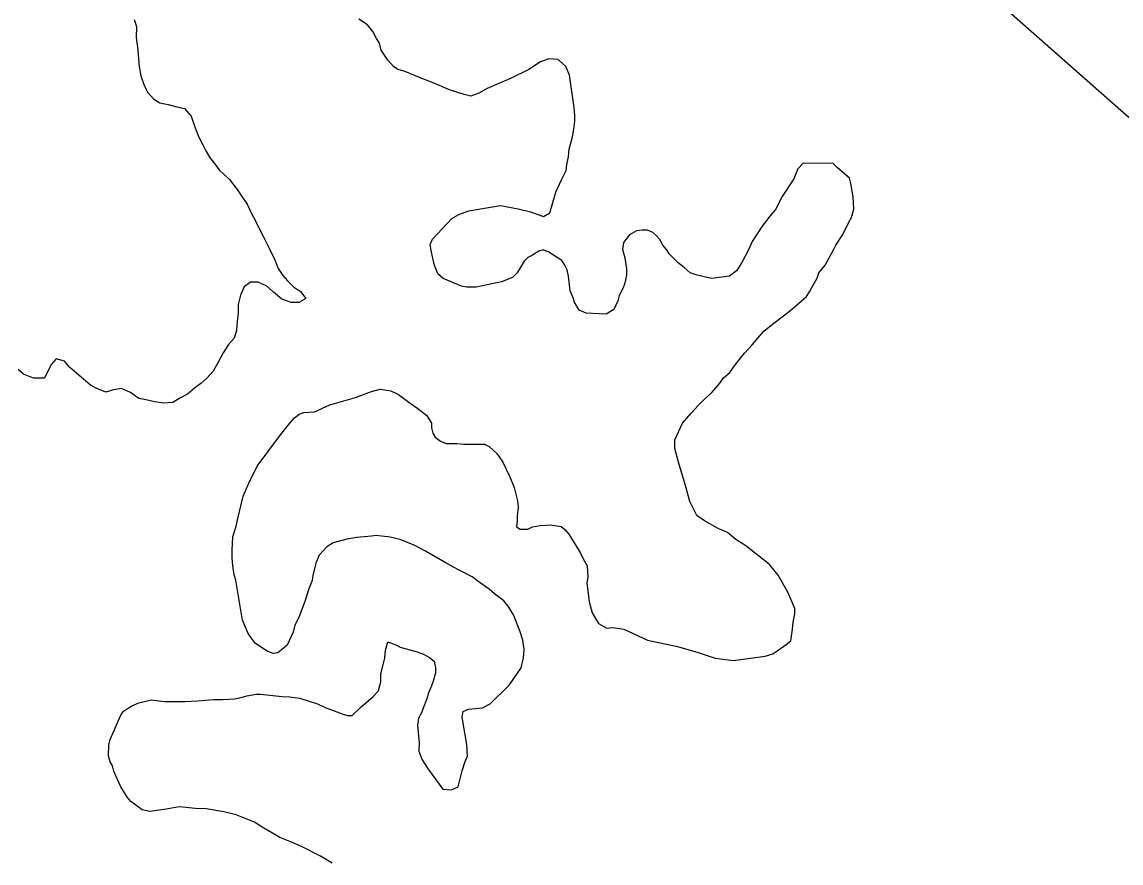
# Model space of a CAD drawing. Extents: x 3245246 to 3283090, y 806824 to 832173.
# Drawn here: x 3267247.3 to 3267744.4, y 816858.5 to 817238.8 of the extents above; entities that cross this region are included whole.
import ezdxf

# ---------------------------------------------------------------- set-up
doc = ezdxf.new("R2010")
doc.units = 0
for name, color, linetype in [('V-ROAD-CNTR', 7, 'Continuous'), ('V-SITE-VEGE', 7, 'Continuous'), ('V-TOPO-MINR', 7, 'Continuous'), ('V-TOPO-SHOR', 7, 'Continuous')]:
    doc.layers.add(name, color=color, linetype=linetype)

msp = doc.modelspace()

# ---------------------------------------------------------------- linework, layer by layer
at = {"layer": 'V-ROAD-CNTR'}
msp.add_spline([(3265843.13, 823432.94), (3265858.98, 823417.12), (3265884.36, 823393.48), (3265921.56, 823385.9), (3265988.57, 823351.07), (3266047.21, 823332.33), (3266110.89, 823317.69), (3266174.63, 823302.49), (3266237.94, 823256.14), (3266318.96, 823213.69), (3266446.25, 823144.04), (3266598.22, 823070.18), (3266698.27, 823024.21), (3266809.76, 822977.55), (3266902.83, 822954.65), (3266981.51, 822929.37), (3267047.02, 822922.93), (3267126.67, 822926.97), (3267196.8, 822934.46), (3267240.76, 822931.16), (3267315.46, 822929.02), (3267389.48, 822902.91), (3267472.52, 822855.33), (3267548.21, 822799.11), (3267673.18, 822703.23), (3267729.53, 822659.19), (3267800.82, 822580.02), (3267841.58, 822514.78), (3267890.36, 822443.64), (3267961.46, 822390.31), (3268026.22, 822347.95), (3268097.47, 822313.66), (3268226.82, 822221.48), (3268328.91, 822136.16), (3268437.97, 822030.19), (3268539.63, 821913.73), (3268611.4, 821855.02), (3268669.68, 821832.99), (3268741.62, 821835.21), (3268780.98, 821862.31), (3268824.18, 821916.6), (3268873.06, 822006.27), (3268932.52, 822098.07), (3268972.12, 822145.49), (3269019.4, 822162.03), (3269055.98, 822158.33), (3269086.75, 822138.72), (3269215.73, 821995.56), (3269467.12, 821682.49), (3269665.02, 821425.34), (3269890.24, 821132.34), (3269935.57, 821060.84), (3269937.76, 820947.01), (3269911.92, 820878.37), (3269882.42, 820803.43), (3269850.37, 820754.68), (3269820.83, 820702.94), (3269847.45, 820661.45), (3269995.31, 820504.9), (3270135.08, 820342.32), (3270215.8, 820249.25), (3270280.88, 820161.54), (3270409.84, 819983.24), (3270585.16, 819734.7), (3270723.07, 819531.19), (3270847.77, 819342.24), (3270941.21, 819194.89), (3271024.16, 819065.03), (3271103.72, 818955.95), (3271217.86, 818809.2), (3271322.11, 818665.04), (3271450.94, 818481.15), (3271547.8, 818329.85), (3271656.16, 818158.96), (3271778.9, 817965.4), (3271939.04, 817707.54), (3272036.56, 817466.51), (3272126.72, 817285.29), (3272211.94, 817051.13), (3272318, 816867.47), (3272429.35, 816683.19), (3272508.65, 816556.22), (3272571.56, 816398.68), (3272670.41, 816197), (3272779.92, 816022.86), (3272872.13, 815803.22), (3272964.65, 815556.57)], degree=3, dxfattribs=at)
at = {"layer": 'V-SITE-VEGE'}
for p, q in [((3267403.5, 817237.62), (3267399.68, 817240.07)), ((3267405.92, 817234.47), (3267403.5, 817237.62)), ((3267407.64, 817231.32), (3267405.92, 817234.47)), ((3267409.03, 817229.22), (3267407.64, 817231.32)), ((3267409.71, 817226.09), (3267409.03, 817229.22)), ((3267412.82, 817221.54), (3267409.71, 817226.09)), ((3267485.62, 817222.2), (3267481.78, 817220.83)), ((3267489.8, 817221.83), (3267485.62, 817222.2)), ((3267415.24, 817218.74), (3267412.82, 817221.54)), ((3267417.32, 817217.34), (3267415.24, 817218.74)), ((3267420.11, 817216.63), (3267417.32, 817217.34)), ((3267476.54, 817217.37), (3267468.16, 817213.24)), ((3267481.78, 817220.83), (3267476.54, 817217.37)), ((3267493.26, 817218.68), (3267489.8, 817221.83)), ((3267494.99, 817214.84), (3267493.26, 817218.68)), ((3267427.75, 817213.45), (3267420.11, 817216.63)), ((3267434.01, 817210.98), (3267427.75, 817213.45)), ((3267468.16, 817213.24), (3267463.97, 817211.52)), ((3267497, 817200.2), (3267494.99, 817214.84)), ((3267440.61, 817208.16), (3267434.01, 817210.98)), ((3267447.22, 817206.04), (3267440.61, 817208.16)), ((3267457.68, 817208.76), (3267453.84, 817206.7)), ((3267463.97, 817211.52), (3267457.68, 817208.76)), ((3267450.35, 817205.32), (3267447.22, 817206.04)), ((3267453.84, 817206.7), (3267450.35, 817205.32)), ((3267497.33, 817196.36), (3267497, 817200.2)), ((3267496.95, 817190.44), (3267497.31, 817193.93)), ((3267497.31, 817193.93), (3267497.33, 817196.36)), ((3267496.23, 817186.96), (3267496.95, 817190.44)), ((3267494.81, 817181.4), (3267496.23, 817186.96)), ((3267493.73, 817174.44), (3267494.44, 817177.92)), ((3267494.44, 817177.92), (3267494.81, 817181.4)), ((3267493.37, 817171.65), (3267493.73, 817174.44)), ((3267598.22, 817172.49), (3267596.45, 817167.97)), ((3267600.67, 817174.92), (3267598.22, 817172.49)), ((3267614.25, 817174.85), (3267600.67, 817174.92)), ((3267615.98, 817173.1), (3267614.25, 817174.85)), ((3267621.53, 817168.19), (3267615.98, 817173.1)), ((3267488.79, 817161.93), (3267491.25, 817167.49)), ((3267491.25, 817167.49), (3267493.37, 817171.65)), ((3267596.45, 817167.97), (3267591.18, 817159.99)), ((3267622.21, 817165.75), (3267621.53, 817168.19)), ((3267623.23, 817159.82), (3267622.21, 817165.75)), ((3267485.95, 817152.54), (3267488.79, 817161.93)), ((3267591.18, 817159.99), (3267588.02, 817154.09)), ((3267623.55, 817154.25), (3267623.23, 817159.82)), ((3267444.84, 817151.71), (3267449.38, 817153.43)), ((3267449.38, 817153.43), (3267459.14, 817155.12)), ((3267459.14, 817155.12), (3267463.67, 817155.79)), ((3267463.67, 817155.79), (3267471.68, 817154.35)), ((3267471.68, 817154.35), (3267477.24, 817152.93)), ((3267477.24, 817152.93), (3267483.15, 817150.81)), ((3267483.15, 817150.81), (3267485.95, 817152.54)), ((3267588.02, 817154.09), (3267585.56, 817150.96)), ((3267622.48, 817150.42), (3267623.55, 817154.25)), ((3267432.94, 817140.63), (3267441.7, 817149.98)), ((3267441.7, 817149.98), (3267444.84, 817151.71)), ((3267585.56, 817150.96), (3267582.06, 817146.45)), ((3267618.61, 817142.78), (3267621.08, 817147.99)), ((3267621.08, 817147.99), (3267622.48, 817150.42)), ((3267522.12, 817142.59), (3267519.32, 817139.12)), ((3267525.27, 817144.32), (3267522.12, 817142.59)), ((3267527.71, 817144.65), (3267525.27, 817144.32)), ((3267530.15, 817144.64), (3267527.71, 817144.65)), ((3267532.58, 817143.58), (3267530.15, 817144.64)), ((3267534.31, 817142.18), (3267532.58, 817143.58)), ((3267582.06, 817146.45), (3267577.49, 817139.51)), ((3267615.45, 817137.92), (3267618.61, 817142.78)), ((3267431.88, 817138.19), (3267432.94, 817140.63)), ((3267432.56, 817134.71), (3267431.88, 817138.19)), ((3267519.32, 817139.12), (3267518.95, 817135.99)), ((3267535.7, 817140.43), (3267534.31, 817142.18)), ((3267537.08, 817137.98), (3267535.7, 817140.43)), ((3267538.81, 817135.89), (3267537.08, 817137.98)), ((3267577.49, 817139.51), (3267576.08, 817136.04)), ((3267614.39, 817135.83), (3267615.45, 817137.92)), ((3267433.92, 817128.78), (3267432.56, 817134.71)), ((3267478.19, 817133.42), (3267476.09, 817132.39)), ((3267480.98, 817135.15), (3267478.19, 817133.42)), ((3267483.07, 817135.83), (3267480.98, 817135.15)), ((3267485.51, 817134.77), (3267483.07, 817135.83)), ((3267491.41, 817130.91), (3267485.51, 817134.77)), ((3267518.95, 817135.99), (3267519.98, 817132.15)), ((3267540.19, 817133.79), (3267538.81, 817135.89)), ((3267544, 817129.94), (3267540.19, 817133.79)), ((3267576.08, 817136.04), (3267572.91, 817130.13)), ((3267610.52, 817128.89), (3267614.39, 817135.83)), ((3267435.3, 817124.94), (3267433.92, 817128.78)), ((3267474.34, 817130.65), (3267471.18, 817125.45)), ((3267476.09, 817132.39), (3267474.34, 817130.65)), ((3267492.79, 817128.81), (3267491.41, 817130.91)), ((3267493.82, 817126.72), (3267492.79, 817128.81)), ((3267519.98, 817132.15), (3267520.65, 817127.27)), ((3267546.77, 817127.83), (3267544, 817129.94)), ((3267549.55, 817125.38), (3267546.77, 817127.83)), ((3267572.91, 817130.13), (3267570.45, 817126.31)), ((3267607.72, 817125.42), (3267610.52, 817128.89)), ((3267437.72, 817122.84), (3267435.3, 817124.94)), ((3267446.06, 817119.31), (3267437.72, 817122.84)), ((3267469.08, 817123.36), (3267464.19, 817121.3)), ((3267471.18, 817125.45), (3267469.08, 817123.36)), ((3267494.5, 817123.93), (3267493.82, 817126.72)), ((3267495.17, 817117.3), (3267494.5, 817123.93)), ((3267520.63, 817124.49), (3267519.92, 817120.66)), ((3267520.65, 817127.27), (3267520.63, 817124.49)), ((3267552.68, 817124.32), (3267549.55, 817125.38)), ((3267557.2, 817123.25), (3267552.68, 817124.32)), ((3267559.29, 817122.89), (3267557.2, 817123.25)), ((3267564.87, 817123.56), (3267559.29, 817122.89)), ((3267567.31, 817123.89), (3267564.87, 817123.56)), ((3267570.45, 817126.31), (3267567.31, 817123.89)), ((3267604.55, 817118.82), (3267607.01, 817122.98)), ((3267607.01, 817122.98), (3267607.72, 817125.42)), ((3267448.5, 817118.95), (3267446.06, 817119.31)), ((3267452.68, 817118.92), (3267448.5, 817118.95)), ((3267464.19, 817121.3), (3267452.68, 817118.92)), ((3267519.21, 817118.57), (3267517.45, 817115.1)), ((3267519.92, 817120.66), (3267519.21, 817118.57)), ((3267603.49, 817116.73), (3267604.55, 817118.82)), ((3267496.54, 817114.16), (3267495.17, 817117.3)), ((3267497.23, 817112.07), (3267496.54, 817114.16)), ((3267516.74, 817112.66), (3267514.98, 817108.84)), ((3267517.45, 817115.1), (3267516.74, 817112.66)), ((3267596.14, 817109.46), (3267602.09, 817114.65)), ((3267602.09, 817114.65), (3267603.49, 817116.73)), ((3267499.3, 817108.58), (3267497.23, 817112.07)), ((3267502.43, 817107.17), (3267499.3, 817108.58)), ((3267514.98, 817108.84), (3267511.48, 817106.77)), ((3267592.29, 817106.34), (3267596.14, 817109.46)), ((3267508.35, 817106.79), (3267502.43, 817107.17)), ((3267511.48, 817106.77), (3267508.35, 817106.79)), ((3267586.7, 817102.19), (3267592.29, 817106.34)), ((3267577.59, 817092.83), (3267582.85, 817099.08)), ((3267582.85, 817099.08), (3267586.7, 817102.19)), ((3267574.09, 817089.02), (3267577.59, 817092.83)), ((3267569.88, 817083.82), (3267574.09, 817089.02)), ((3267567.43, 817080.35), (3267569.88, 817083.82)), ((3267562.87, 817075.5), (3267564.62, 817077.93)), ((3267564.62, 817077.93), (3267567.43, 817080.35)), ((3267405.41, 817071.8), (3267409.24, 817072.83)), ((3267409.24, 817072.83), (3267414.12, 817072.1)), ((3267559.37, 817071.33), (3267562.87, 817075.5)), ((3267386.56, 817065.63), (3267398.08, 817069.05)), ((3267398.08, 817069.05), (3267405.41, 817071.8)), ((3267414.12, 817072.1), (3267417.59, 817070.34)), ((3267417.59, 817070.34), (3267422.79, 817066.48)), ((3267553.06, 817065.45), (3267556.22, 817068.57)), ((3267556.22, 817068.57), (3267559.37, 817071.33)), ((3267379.58, 817062.53), (3267386.56, 817065.63)), ((3267422.79, 817066.48), (3267426.26, 817064.03)), ((3267426.26, 817064.03), (3267430.43, 817060.87)), ((3267549.91, 817061.98), (3267553.06, 817065.45)), ((3267368.41, 817057.36), (3267370.51, 817059.79)), ((3267370.51, 817059.79), (3267372.61, 817061.53)), ((3267372.61, 817061.53), (3267374.7, 817062.21)), ((3267374.7, 817062.21), (3267379.58, 817062.53)), ((3267430.43, 817060.87), (3267432.5, 817057.38)), ((3267546.06, 817057.47), (3267549.91, 817061.98)), ((3267364.2, 817052.17), (3267368.41, 817057.36)), ((3267432.5, 817057.38), (3267432.49, 817055.29)), ((3267432.49, 817055.29), (3267433.17, 817052.84)), ((3267542.53, 817049.83), (3267546.06, 817057.47)), ((3267353.68, 817037.94), (3267364.2, 817052.17)), ((3267433.17, 817052.84), (3267434.21, 817051.1)), ((3267434.21, 817051.1), (3267436.64, 817049.34)), ((3267436.64, 817049.34), (3267439.07, 817048.28)), ((3267439.07, 817048.28), (3267443.95, 817048.26)), ((3267443.95, 817048.26), (3267447.08, 817047.9)), ((3267542.51, 817046), (3267542.53, 817049.83)), ((3267447.08, 817047.9), (3267456.48, 817047.84)), ((3267456.48, 817047.84), (3267458.57, 817046.79)), ((3267458.57, 817046.79), (3267462.03, 817043.64)), ((3267462.03, 817043.64), (3267464.8, 817039.79)), ((3267544.22, 817039.72), (3267542.51, 817046)), ((3267464.8, 817039.79), (3267467.9, 817033.16)), ((3267547.64, 817028.21), (3267544.22, 817039.72)), ((3267349.8, 817030.3), (3267353.68, 817037.94)), ((3267467.9, 817033.16), (3267469.96, 817028.27)), ((3267347.33, 817024.39), (3267349.8, 817030.3)), ((3267469.96, 817028.27), (3267471.33, 817022.34)), ((3267549.35, 817021.93), (3267547.64, 817028.21)), ((3267344.84, 817014.3), (3267347.33, 817024.39)), ((3267471.66, 817019.2), (3267471.29, 817015.37)), ((3267471.33, 817022.34), (3267471.66, 817019.2)), ((3267552.45, 817015.64), (3267549.35, 817021.93)), ((3267344.13, 817010.82), (3267344.84, 817014.3)), ((3267471.28, 817013.28), (3267470.92, 817010.5)), ((3267471.29, 817015.37), (3267471.28, 817013.28)), ((3267555.92, 817013.18), (3267552.45, 817015.64)), ((3267562.52, 817009.67), (3267555.92, 817013.18)), ((3267342.71, 817005.95), (3267344.13, 817010.82)), ((3267470.92, 817010.5), (3267472.65, 817009.44)), ((3267472.65, 817009.44), (3267476.13, 817009.43)), ((3267476.13, 817009.43), (3267478.23, 817010.46)), ((3267478.23, 817010.46), (3267481.72, 817011.14)), ((3267481.72, 817011.14), (3267486.25, 817011.46)), ((3267486.25, 817011.46), (3267491.12, 817010.74)), ((3267491.12, 817010.74), (3267492.85, 817009.34)), ((3267492.85, 817009.34), (3267494.58, 817007.24)), ((3267566.34, 817007.9), (3267562.52, 817009.67)), ((3267342.33, 817000.03), (3267342.71, 817005.95)), ((3267387.98, 817003.27), (3267385.18, 817001.55)), ((3267394.26, 817004.98), (3267387.98, 817003.27)), ((3267398.79, 817005.65), (3267394.26, 817004.98)), ((3267405.41, 817006.32), (3267398.79, 817005.65)), ((3267407.5, 817006.65), (3267405.41, 817006.32)), ((3267413.77, 817005.92), (3267407.5, 817006.65)), ((3267418.29, 817004.85), (3267413.77, 817005.92)), ((3267424.89, 817002.03), (3267418.29, 817004.85)), ((3267494.58, 817007.24), (3267499.77, 816998.85)), ((3267570.16, 817004.75), (3267566.34, 817007.9)), ((3267574.67, 817001.94), (3267570.16, 817004.75)), ((3267342.31, 816996.55), (3267342.33, 817000.03)), ((3267385.18, 817001.55), (3267381.68, 816997.73)), ((3267429.76, 816999.57), (3267424.89, 817002.03)), ((3267439.48, 816993.95), (3267429.76, 816999.57)), ((3267499.77, 816998.85), (3267501.14, 816996.06)), ((3267585.43, 816993.52), (3267574.67, 817001.94)), ((3267342.64, 816993.06), (3267342.31, 816996.55)), ((3267380.27, 816994.61), (3267378.84, 816988.69)), ((3267381.68, 816997.73), (3267380.27, 816994.61)), ((3267444.69, 816991.13), (3267439.48, 816993.95)), ((3267501.14, 816996.06), (3267502.87, 816992.91)), ((3267589.23, 816988.62), (3267585.43, 816993.52)), ((3267343.31, 816988.88), (3267342.64, 816993.06)), ((3267344, 816986.44), (3267343.31, 816988.88)), ((3267378.84, 816988.69), (3267378.48, 816986.26)), ((3267450.94, 816987.96), (3267444.69, 816991.13)), ((3267502.87, 816992.91), (3267503.19, 816987.69)), ((3267593.72, 816980.94), (3267589.23, 816988.62)), ((3267347.04, 816968.31), (3267344, 816986.44)), ((3267378.48, 816986.26), (3267377.07, 816982.43)), ((3267454.06, 816985.51), (3267450.94, 816987.96)), ((3267458.58, 816982.35), (3267454.06, 816985.51)), ((3267503.19, 816987.69), (3267502.83, 816985.25)), ((3267502.83, 816985.25), (3267503.83, 816976.54)), ((3267377.07, 816982.43), (3267375.3, 816977.22)), ((3267461, 816980.25), (3267458.58, 816982.35)), ((3267465.17, 816977.09), (3267461, 816980.25)), ((3267596.81, 816973.61), (3267593.72, 816980.94)), ((3267375.3, 816977.22), (3267372.47, 816969.57)), ((3267467.24, 816974.64), (3267465.17, 816977.09)), ((3267469.66, 816970.79), (3267467.24, 816974.64)), ((3267503.83, 816976.54), (3267505.19, 816971.65)), ((3267596.8, 816971.17), (3267596.81, 816973.61)), ((3267372.47, 816969.57), (3267370.71, 816966.09)), ((3267472.41, 816963.47), (3267469.66, 816970.79)), ((3267505.19, 816971.65), (3267507.96, 816966.76)), ((3267596.08, 816967.34), (3267596.8, 816971.17)), ((3267349.79, 816962.03), (3267347.04, 816968.31)), ((3267370.71, 816966.09), (3267370, 816962.96)), ((3267473.78, 816959.28), (3267472.41, 816963.47)), ((3267507.96, 816966.76), (3267511.78, 816964.65)), ((3267511.78, 816964.65), (3267514.56, 816964.98)), ((3267514.56, 816964.98), (3267519.44, 816964.26)), ((3267519.44, 816964.26), (3267530.21, 816959.33)), ((3267595, 816958.98), (3267595.72, 816964.21)), ((3267595.72, 816964.21), (3267596.08, 816967.34)), ((3267352.9, 816957.83), (3267349.79, 816962.03)), ((3267370, 816962.96), (3267367.18, 816957.06)), ((3267411.75, 816954.73), (3267412.82, 816958.56)), ((3267412.82, 816958.56), (3267416.29, 816957.14)), ((3267474.45, 816955.09), (3267473.78, 816959.28)), ((3267530.21, 816959.33), (3267543.78, 816956.47)), ((3267592.9, 816957.26), (3267595, 816958.98)), ((3267358.11, 816954.32), (3267352.9, 816957.83)), ((3267360.89, 816953.26), (3267358.11, 816954.32)), ((3267362.98, 816953.59), (3267360.89, 816953.26)), ((3267367.18, 816957.06), (3267362.98, 816953.59)), ((3267411.39, 816951.25), (3267411.75, 816954.73)), ((3267416.29, 816957.14), (3267418.38, 816956.09)), ((3267418.38, 816956.09), (3267426.03, 816953.96)), ((3267426.03, 816953.96), (3267428.81, 816952.9)), ((3267474.09, 816951.27), (3267474.45, 816955.09)), ((3267543.78, 816956.47), (3267553.17, 816953.63)), ((3267553.17, 816953.63), (3267560.82, 816951.16)), ((3267586.95, 816953.11), (3267590.8, 816955.87)), ((3267590.8, 816955.87), (3267592.9, 816957.26)), ((3267409.6, 816943.94), (3267411.39, 816951.25)), ((3267428.81, 816952.9), (3267431.59, 816951.49)), ((3267431.59, 816951.49), (3267433.67, 816949.74)), ((3267433.67, 816949.74), (3267434.35, 816946.95)), ((3267473.02, 816946.74), (3267474.09, 816951.27)), ((3267560.82, 816951.16), (3267569.17, 816950.07)), ((3267569.17, 816950.07), (3267583.46, 816952.08)), ((3267583.46, 816952.08), (3267586.95, 816953.11)), ((3267409.59, 816940.46), (3267409.6, 816943.94)), ((3267434.34, 816944.51), (3267433.27, 816940.68)), ((3267434.35, 816946.95), (3267434.34, 816944.51)), ((3267467.75, 816939.11), (3267473.02, 816946.74)), ((3267408.52, 816936.29), (3267409.59, 816940.46)), ((3267432.57, 816938.6), (3267431.16, 816935.47)), ((3267433.27, 816940.68), (3267432.57, 816938.6)), ((3267459, 816930.45), (3267467.75, 816939.11)), ((3267345.8, 816933.14), (3267348.95, 816934.16)), ((3267348.95, 816934.16), (3267353.13, 816934.84)), ((3267353.13, 816934.84), (3267355.22, 816934.83)), ((3267355.22, 816934.83), (3267364.97, 816933.73)), ((3267364.97, 816933.73), (3267368.45, 816933.71)), ((3267368.45, 816933.71), (3267372.97, 816932.99)), ((3267400.47, 816929.01), (3267406.07, 816933.86)), ((3267406.07, 816933.86), (3267408.52, 816936.29)), ((3267431.16, 816935.47), (3267430.45, 816932.69)), ((3267293.18, 816927.14), (3267297.02, 816929.56)), ((3267297.02, 816929.56), (3267300.17, 816930.94)), ((3267300.17, 816930.94), (3267305.74, 816932.3)), ((3267305.74, 816932.3), (3267311.66, 816931.57)), ((3267311.66, 816931.57), (3267321.07, 816931.52)), ((3267321.07, 816931.52), (3267326.64, 816931.84)), ((3267326.64, 816931.84), (3267333.96, 816932.5)), ((3267333.96, 816932.5), (3267338.14, 816932.48)), ((3267338.14, 816932.48), (3267343.37, 816932.8)), ((3267343.37, 816932.8), (3267345.8, 816933.14)), ((3267372.97, 816932.99), (3267380.97, 816930.51)), ((3267380.97, 816930.51), (3267384.45, 816928.75)), ((3267384.45, 816928.75), (3267392.1, 816925.92)), ((3267396.62, 816925.2), (3267400.47, 816929.01)), ((3267430.45, 816932.69), (3267428.68, 816928.52)), ((3267449.23, 816928.06), (3267455.5, 816928.72)), ((3267455.5, 816928.72), (3267459, 816930.45)), ((3267290.36, 816921.58), (3267291.77, 816925.06)), ((3267291.77, 816925.06), (3267293.18, 816927.14)), ((3267392.1, 816925.92), (3267394.53, 816925.21)), ((3267394.53, 816925.21), (3267396.62, 816925.2)), ((3267426.57, 816924), (3267426.21, 816920.87)), ((3267427.98, 816926.43), (3267426.57, 816924)), ((3267428.68, 816928.52), (3267427.98, 816926.43)), ((3267446.43, 816924.59), (3267446.79, 816927.03)), ((3267446.76, 816921.8), (3267446.43, 816924.59)), ((3267446.79, 816927.03), (3267449.23, 816928.06)), ((3267288.95, 816918.46), (3267290.36, 816921.58)), ((3267426.21, 816920.87), (3267426.86, 816912.85)), ((3267448.45, 816912.04), (3267446.76, 816921.8)), ((3267286.48, 816911.85), (3267287.19, 816914.29)), ((3267287.19, 816914.29), (3267288.95, 816918.46)), ((3267286.45, 816906.97), (3267286.48, 816911.85)), ((3267426.86, 816912.85), (3267426.84, 816909.02)), ((3267426.84, 816909.02), (3267428.21, 816905.18)), ((3267448.77, 816906.81), (3267448.45, 816912.04)), ((3267287.13, 816904.19), (3267286.45, 816906.97)), ((3267288.17, 816902.44), (3267287.13, 816904.19)), ((3267428.21, 816905.18), (3267430.97, 816900.99)), ((3267446.3, 816900.21), (3267447.71, 816904.38)), ((3267447.71, 816904.38), (3267448.77, 816906.81)), ((3267288.85, 816900), (3267288.17, 816902.44)), ((3267289.89, 816897.55), (3267288.85, 816900)), ((3267430.97, 816900.99), (3267437.55, 816891.9)), ((3267444.52, 816892.9), (3267446.3, 816900.21)), ((3267291.95, 816893.01), (3267289.89, 816897.55)), ((3267295.06, 816888.12), (3267291.95, 816893.01)), ((3267437.55, 816891.9), (3267441.37, 816891.53)), ((3267441.37, 816891.53), (3267444.52, 816892.9)), ((3267296.44, 816886.37), (3267295.06, 816888.12)), ((3267301.65, 816882.51), (3267296.44, 816886.37)), ((3267305.13, 816881.8), (3267301.65, 816882.51)), ((3267312.45, 816882.8), (3267305.13, 816881.8)), ((3267318.38, 816883.82), (3267312.45, 816882.8)), ((3267325.69, 816883.08), (3267318.38, 816883.82)), ((3267330.56, 816883.06), (3267325.69, 816883.08)), ((3267338.57, 816881.62), (3267330.56, 816883.06)), ((3267344.13, 816880.2), (3267338.57, 816881.62)), ((3267352.48, 816877.02), (3267344.13, 816880.2)), ((3267356.64, 816874.21), (3267352.48, 816877.02)), ((3267363.93, 816869.99), (3267356.64, 816874.21)), ((3267369.15, 816867.87), (3267363.93, 816869.99)), ((3267374.01, 816865.76), (3267369.15, 816867.87)), ((3267382.35, 816861.53), (3267374.01, 816865.76)), ((3267387.56, 816858.37), (3267382.35, 816861.53))]:
    msp.add_line(p, q, dxfattribs=at)
at = {"layer": 'V-TOPO-MINR'}
msp.add_lwpolyline([(3267211.01, 817412.36), (3267265, 817402.62), (3267318.98, 817392.9), (3267333.62, 817390.26), (3267380.06, 817380.94), (3267426.2, 817370.4), (3267471.88, 817358.03), (3267517.25, 817344.44), (3267597.67, 817318.58), (3267602.52, 817316.81), (3267607.25, 817314.8), (3267611.82, 817312.44), (3267616.27, 817309.83), (3267620.57, 817306.94), (3267624.77, 817303.93), (3267628.83, 817300.73), (3267632.79, 817297.4), (3268049.85, 816929.72)], dxfattribs=at)
at = {"layer": 'V-TOPO-SHOR'}
msp.add_lwpolyline([(3267297.96, 817239.91), (3267298.99, 817236.77), (3267298.97, 817231.9), (3267299.63, 817226.32), (3267299.96, 817222.14), (3267300.29, 817218.65), (3267300.96, 817214.47), (3267302.34, 817210.63), (3267304.06, 817207.14), (3267306.83, 817203.99), (3267309.61, 817202.23), (3267313.44, 817201.52), (3267317.26, 817200.45), (3267320.74, 817199.74), (3267323.86, 817196.24), (3267325.57, 817191), (3267327.29, 817186.81), (3267329.02, 817183.32), (3267330.39, 817180.53), (3267332.12, 817177.73), (3267334.2, 817174.94), (3267336.62, 817171.79), (3267341.12, 817167.58), (3267344.58, 817163.04), (3267346.66, 817159.89), (3267349.08, 817156.39), (3267351.14, 817152.2), (3267353.21, 817148.36), (3267354.93, 817144.52), (3267356.66, 817141.38), (3267359.07, 817136.49), (3267361.49, 817131.6), (3267363.2, 817127.41), (3267365.28, 817124.26), (3267367.35, 817121.81), (3267370.13, 817119.01), (3267373.25, 817116.91), (3267375.67, 817113.76), (3267372.53, 817112.03), (3267369.04, 817112.05), (3267364.87, 817113.47), (3267361.06, 817116.62), (3267357.94, 817119.42), (3267354.12, 817121.19), (3267350.63, 817121.21), (3267347.83, 817119.13), (3267346.07, 817115.31), (3267345.01, 817111.13), (3267344.98, 817106.95), (3267344.62, 817103.47), (3267344.25, 817099.29), (3267343.18, 817095.82), (3267340.73, 817093.04), (3267338.27, 817089.22), (3267335.81, 817084.71), (3267333.7, 817080.89), (3267330.9, 817077.77), (3267328.1, 817075.34), (3267325.3, 817073.27), (3267322.15, 817070.5), (3267318.66, 817068.78), (3267315.51, 817066.7), (3267311.33, 817066.38), (3267307.15, 817067.09), (3267304.02, 817067.81), (3267300.19, 817068.53), (3267296.38, 817071.33), (3267292.21, 817073.1), (3267288.72, 817072.42), (3267285.23, 817071.39), (3267281.06, 817073.16), (3267278.28, 817074.56), (3267275.16, 817077.37), (3267272.04, 817079.82), (3267268.92, 817082.62), (3267266.5, 817085.43), (3267262.67, 817086.49), (3267260.57, 817084.06), (3267258.81, 817080.59), (3267257.4, 817077.81), (3267252.52, 817077.83), (3267248, 817079.6), (3267245.58, 817081.7)], dxfattribs=at)

doc.saveas('drawing.dxf')
